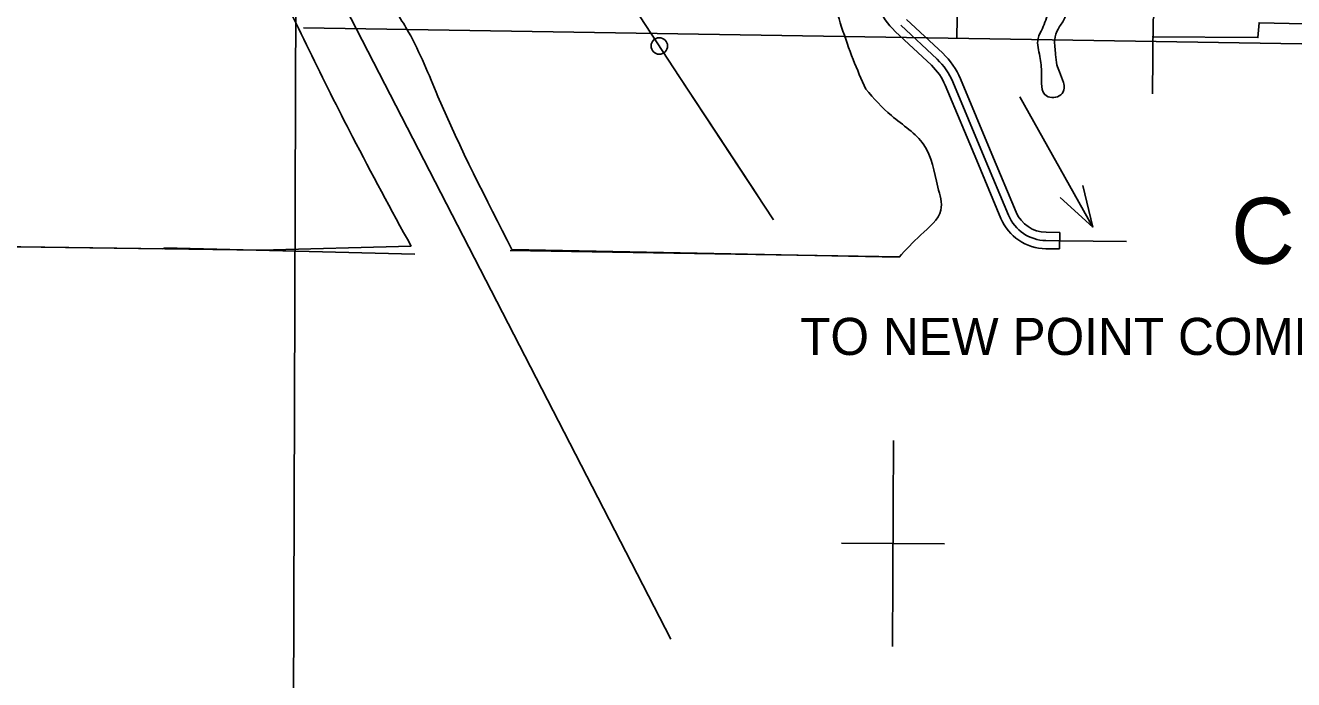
# Model space of a CAD drawing. Extents: x 408847 to 817539, y 923858 to 1151780.
# Drawn here: x 530786 to 546154, y 941715 to 949646 of the extents above; entities that cross this region are included whole.
import ezdxf

# ---------------------------------------------------------------- set-up
doc = ezdxf.new("R2010")
doc.units = 0
for name, color, linetype in [('Adjacent County and State Text', 7, 'Continuous'), ('County Boundary', 7, 'Continuous'), ('Lakes and Ponds', 7, 'Continuous'), ('Level 12', 7, 'Continuous'), ('Level 42', 7, 'Continuous'), ('Level 43', 7, 'Continuous'), ('Level 7', 7, 'Continuous'), ('Level 8', 7, 'Continuous'), ('Local Roads Paved', 7, 'Continuous'), ('Narrow River Creek and Branch and Slough', 7, 'Continuous'), ('Quad Borders', 7, 'Continuous'), ('State Roads Related Text', 7, 'Continuous'), ('State Route Divided Highway Outline and Fill', 7, 'Continuous')]:
    doc.layers.add(name, color=color, linetype=linetype)

msp = doc.modelspace()

# ---------------------------------------------------------------- linework, layer by layer
at = {"layer": 'County Boundary'}
msp.add_line((534157, 949614), (573191, 948988), dxfattribs=at)
at = {"layer": 'Lakes and Ponds'}
msp.add_line((536682, 946929), (541372, 946836), dxfattribs=at)
msp.add_lwpolyline([(445956, 1114155), (440647, 1114276), (440664, 1103689), (442716, 1098915), (449861, 1083737), (453115, 1077012), (458491, 1066040), (462948, 1057545), (468536, 1049743), (472498, 1043513), (478122, 1032540), (482861, 1022317), (486681, 1012194), (492199, 996456), (497292, 983006), (501324, 975927), (505215, 969888), (509601, 961464), (511723, 957429), (515402, 947162), (533640, 946921), (535459, 946970)], dxfattribs=at)
for points in [[(543187, 949839), (543256, 950046), (543303, 950185), (543301, 950388), (543331, 950699), (543399, 950942), (543442, 951181), (543533, 951288), (543717, 951425), (543750, 951606), (543781, 951915), (543918, 952307), (544163, 952633), (544337, 952760), (544386, 952975), (544235, 953239), (544148, 953540), (544238, 953711), (544307, 953765), (544271, 953988), (544200, 954265), (544327, 954472), (544437, 954562), (544609, 954667), (544565, 955014), (544579, 955172), (544642, 955326), (544747, 955346), (544872, 955347), (544842, 955111), (544885, 954860), (544915, 954548), (544699, 954501), (544649, 954422), (544582, 954323), (544640, 954269), (544699, 953962), (544615, 953781), (544588, 953700), (544598, 953422), (544633, 953145), (544660, 952962), (544676, 952900), (544674, 952862), (544541, 952665), (544459, 952558), (544283, 952451), (544190, 952328), (544089, 952069), (544044, 951591), (543961, 951354), (543846, 951177), (543722, 951028), (543647, 950891), (543623, 950837), (543543, 950728), (543493, 950611), (543441, 950198), (543427, 950064), (543414, 949871), (543374, 949720), (543299, 949601), (543259, 949473), (543270, 949292), (543286, 949166), (543316, 949081), (543364, 948951), (543373, 948885), (543331, 948803), (543161, 948790), (543098, 949060), (543078, 949269), (543057, 949486), (543109, 949606), (543180, 949817)], [(535459, 946970), (534751, 948294), (533713, 950405)], [(540968, 948872), (540816, 949233), (540553, 950023)], [(535300, 949778), (535429, 949564), (535785, 948785), (536682, 946929)], [(541372, 946836), (541636, 947105), (541880, 947407), (541843, 947686), (541672, 948199), (541281, 948551), (540968, 948872)]]:
    msp.add_spline(points, degree=3, dxfattribs=at)
at = {"layer": 'Level 12'}
msp.add_circle((538467, 949396), 99.8, dxfattribs=at)
at = {"layer": 'Level 42'}
for p, q in [((532463, 946950), (535506, 946872)), ((536662, 946916), (541373, 946838))]:
    msp.add_line(p, q, dxfattribs=at)
msp.add_lwpolyline([(532451, 946938), (521253, 947089), (515376, 947213), (513090, 953579), (511566, 957748), (509383, 961807), (508416, 963661), (505193, 969909), (503834, 972010), (500992, 976511), (499118, 979725), (497697, 982321), (497038, 983648), (495267, 988387), (492457, 995710), (491365, 998924), (488544, 1006981), (486526, 1012565), (483931, 1019412), (482647, 1022967), (480114, 1028262), (477993, 1032786)], dxfattribs=at)
at = {"layer": 'Level 43'}
for p, q in [((541307, 944615), (541293, 942115)), ((540675, 943368), (541925, 943361))]:
    msp.add_line(p, q, dxfattribs=at)
at = {"layer": 'Level 7'}
for p, q in [((542405, 948046), (542698, 947345)), ((543319, 947035), (544128, 947024))]:
    msp.add_line(p, q, dxfattribs=at)
at = {"layer": 'Level 8'}
msp.add_line((534453, 950269), (538606, 942206), dxfattribs=at)
at = {"layer": 'Local Roads Paved'}
msp.add_line((542117, 952608), (542072, 949485), dxfattribs=at)
for points in [[(544444, 948814), (544450, 949714), (544841, 951488), (544915, 951718), (545071, 952079)], [(546283, 949663), (545735, 949678), (545720, 949497), (544440, 949506)]]:
    msp.add_lwpolyline(points, dxfattribs=at)
at = {"layer": 'Narrow River Creek and Branch and Slough'}
for points in [[(527710, 964255), (528070, 963688), (529584, 961690), (531406, 959332), (533921, 956023), (535867, 953345), (536794, 951958), (538709, 949025), (539852, 947287)], [(538700, 949040), (538709, 949025), (539180, 948309)], [(539180, 948309), (539661, 947578)]]:
    msp.add_lwpolyline(points, dxfattribs=at)
at = {"layer": 'Quad Borders'}
msp.add_line((534119, 969475), (533984, 924039), dxfattribs=at)
at = {"layer": 'State Roads Related Text'}
for q in [(542835, 948779), (543599, 947704), (543323, 947559)]:
    msp.add_line((543720, 947198), q, dxfattribs=at)
at = {"layer": 'State Route Divided Highway Outline and Fill'}
for p, q in [((541395, 949646), (541833, 949234)), ((541463, 949718), (541902, 949307)), ((541765, 949161), (541326, 949573)), ((542117, 948997), (542498, 948085)), ((542313, 948008), (541932, 948920)), ((542024, 948959), (542405, 948046)), ((542498, 948085), (542791, 947383)), ((542606, 947306), (542313, 948008)), ((542405, 948046), (542698, 947345)), ((543154, 947137), (543321, 947135)), ((543321, 947135), (543318, 946935)), ((543153, 947037), (543319, 947035)), ((543318, 946935), (543151, 946937))]:
    msp.add_line(p, q, dxfattribs=at)
for centre, radius, start, end in [((541942, 950229), 900, 179.5792, 226.8345), ((541286, 948651), 900, 22.6657, 46.8345), ((541286, 948651), 700, 22.6657, 46.8345), ((541286, 948651), 800, 22.6657, 46.8345), ((543160, 947537), 600, 202.6658, 269.1968), ((543160, 947537), 500, 202.6658, 269.1968), ((543160, 947537), 400, 202.6658, 269.1968)]:
    msp.add_arc(centre, radius, start, end, dxfattribs=at)

# ---------------------------------------------------------------- texts
at = {"layer": 'Adjacent County and State Text'}
msp.add_text('C H A R L O T T E    C O U N T Y', height=800, dxfattribs=at).set_placement((545396, 946756))
at = {"layer": 'State Roads Related Text'}
msp.add_text('TO NEW POINT COMFORT', height=450, rotation=0.0001, dxfattribs=at).set_placement((540173, 945650))

doc.saveas('drawing.dxf')
